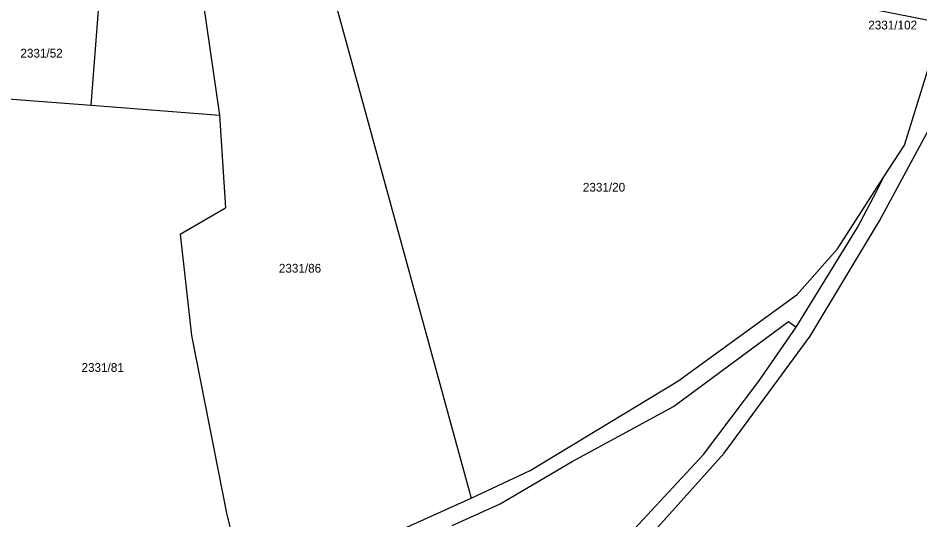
# Model space of a CAD drawing. Extents: x -785744 to -782822, y -1067550 to -1063910.
# Drawn here: x -783790.4 to -783615, y -1066465 to -1066367.5 of the extents above; entities that cross this region are included whole.
import ezdxf

# ---------------------------------------------------------------- set-up
doc = ezdxf.new("R2010")
doc.units = 0
for name, color, linetype in [('Hranice parcel', 7, 'Continuous'), ('Parcelní čísla', 7, 'Continuous'), ('Pop_ČP_popisy', 7, 'Continuous')]:
    doc.layers.add(name, color=color, linetype=linetype)

msp = doc.modelspace()

# ---------------------------------------------------------------- linework, layer by layer
at = {"layer": 'Hranice parcel'}
for points in [[(-783734.31, -1066343.99), (-783702.25, -1066460.74)], [(-783776.14, -1066384.42), (-783773.14, -1066345.75)], [(-783756.89, -1066346.98), (-783751.18, -1066386.35)], [(-783708.69, -1066349.04), (-783611.32, -1066368.29)], [(-783618.01, -1066392.17), (-783612.39, -1066374.03)], [(-783622.84, -1066406.9), (-783609.33, -1066381.84)], [(-783795.78, -1066382.9), (-783776.14, -1066384.42)], [(-783776.14, -1066384.42), (-783751.18, -1066386.35)], [(-783751.18, -1066386.35), (-783750.06, -1066404.36)], [(-783622, -1066398.33), (-783618.01, -1066392.17)], [(-783631.06, -1066412.31), (-783622, -1066398.33)], [(-783623.4, -1066401.05), (-783622, -1066398.33)], [(-783627.14, -1066408.17), (-783623.4, -1066401.05)], [(-783758.87, -1066409.45), (-783750.06, -1066404.36)], [(-783636.35, -1066429.29), (-783622.84, -1066406.9)], [(-783639.08, -1066427.57), (-783627.14, -1066408.17)], [(-783758.87, -1066409.45), (-783756.67, -1066429.13)], [(-783638.85, -1066421.16), (-783631.06, -1066412.31)], [(-783662.1, -1066438.03), (-783638.85, -1066421.16)], [(-783662.94, -1066442.98), (-783640.58, -1066426.44)], [(-783646.34, -1066438.05), (-783639.08, -1066427.57)], [(-783640.58, -1066426.44), (-783639.08, -1066427.57)], [(-783756.67, -1066429.13), (-783749.76, -1066463.99)], [(-783653.05, -1066452), (-783636.35, -1066429.29)], [(-783690.78, -1066455.41), (-783662.1, -1066438.03)], [(-783657.09, -1066452.29), (-783646.34, -1066438.05)], [(-783682.65, -1066453.63), (-783662.94, -1066442.98)], [(-783673.13, -1066469.48), (-783657.09, -1066452.29)], [(-783670.44, -1066471.36), (-783653.05, -1066452)], [(-783696.63, -1066461.89), (-783682.65, -1066453.63)], [(-783702.25, -1066460.74), (-783690.78, -1066455.41)], [(-783717.38, -1066467.57), (-783702.25, -1066460.74)], [(-783705.97, -1066466.09), (-783696.63, -1066461.89)], [(-783749.76, -1066463.99), (-783745.06, -1066482.76)]]:
    msp.add_lwpolyline(points, dxfattribs=at)

# ---------------------------------------------------------------- texts
at = {"layer": 'Parcelní čísla'}
for s, p in [('2331/52', (-783789.9, -1066375.15)), ('2331/20', (-783680.54, -1066401.2)), ('2331/86', (-783739.65, -1066416.94)), ('2331/81', (-783778.02, -1066436.22))]:
    msp.add_text(s, height=1.7, dxfattribs=at).set_placement(p)
at = {"layer": 'Pop_ČP_popisy'}
msp.add_text('2331/102', height=1.7, dxfattribs=at).set_placement((-783625.05, -1066369.69))

doc.saveas('drawing.dxf')
